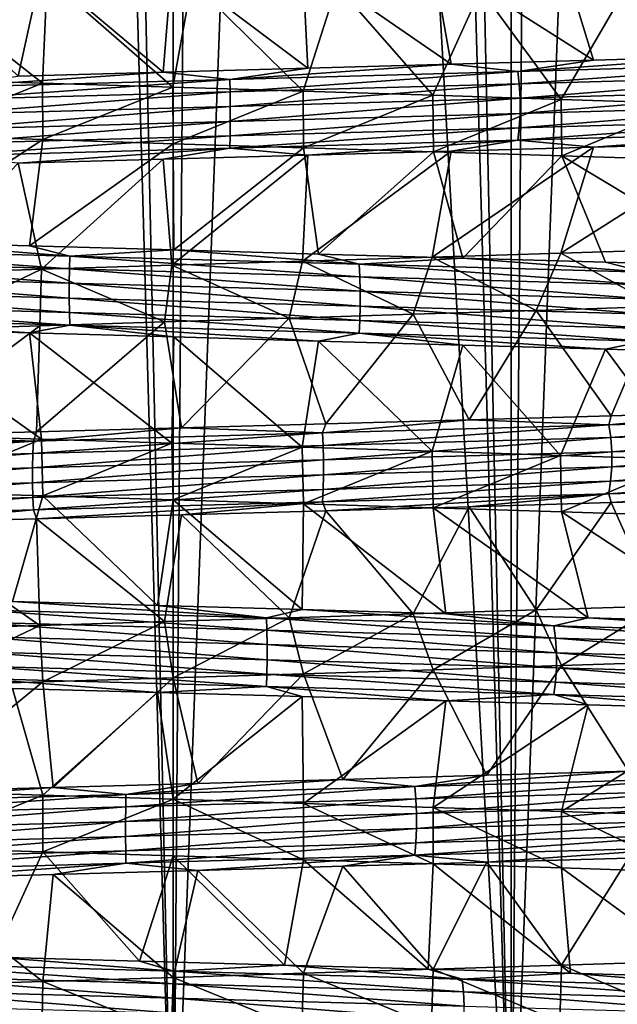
# Model space of a CAD drawing. Header units: metres. Extents: x -206 to 75, y -104 to 104.
# Tile 528 of 656: x -0.78 to 2.26, y -95.65 to -90.64. Entities that reach past the tile are written whole.
import ezdxf

# ---------------------------------------------------------------- set-up
doc = ezdxf.new("R2010")
doc.units = ezdxf.units.M
doc.layers.add('solid_01_1-CONSUMER_THERM_B_125288', color=7, linetype='CONTINUOUS')

msp = doc.modelspace()

# ---------------------------------------------------------------- linework, layer by layer
at = {"layer": 'solid_01_1-CONSUMER_THERM_B_125288'}
for points in [[(0.863529, -66.518829, 37.671722), (0.00008, -66.537857, 37.700001), (1.72316, -97, 37.587044)], [(1.723712, -66.499924, 37.586971), (0.863529, -66.518829, 37.671722), (1.72316, -97, 37.587044)], [(1.723712, -66.499924, 37.586971), (1.72316, -97, 37.587044), (3.416506, -97, 37.250195)], [(2.575814, -66.481163, 37.446243), (1.723712, -66.499924, 37.586971), (3.416506, -97, 37.250195)], [(-0.863454, -66.556847, 37.67173), (-1.723034, -97, 37.587063), (0.000094, -97, 37.700001)], [(0.00008, -66.537857, 37.700001), (-0.863454, -66.556847, 37.67173), (0.000094, -97, 37.700001)], [(0.00008, -66.537857, 37.700001), (0.000094, -97, 37.700001), (1.72316, -97, 37.587044)], [(-1.513317, -67.411797, 11.387034), (-0.643103, -67.431007, 11.315676), (-1.72316, -97, 11.412954)], [(-0.643103, -67.431007, 11.315676), (-0.000094, -97, 11.3), (-1.72316, -97, 11.412954)], [(-0.643103, -67.431007, 11.315676), (0.22988, -67.450081, 11.302002), (-0.000094, -97, 11.3)], [(0.22988, -67.450081, 11.302002), (1.101931, -67.469055, 11.346075), (-0.000094, -97, 11.3)], [(1.101931, -67.469055, 11.346075), (1.723034, -97, 11.412938), (-0.000094, -97, 11.3)], [(1.101931, -67.469055, 11.346075), (1.968711, -67.488083, 11.447637), (1.723034, -97, 11.412938)], [(1.968711, -67.488083, 11.447637), (2.826872, -67.507278, 11.60625), (1.723034, -97, 11.412938)], [(2.826872, -67.507278, 11.60625), (3.416415, -97, 11.74978), (1.723034, -97, 11.412938)], [(1.320445, -90.320511, 33.705784), (1.974672, -90.300026, 33.58794), (2.141622, -90.843147, 34.616142)], [(1.974672, -90.300026, 33.58794), (2.619061, -90.279503, 33.423592), (2.858139, -90.822578, 34.437325)], [(1.974672, -90.300026, 33.58794), (2.858139, -90.822578, 34.437325), (2.141622, -90.843147, 34.616142)], [(-0.005678, -90.362022, 33.799999), (0.658859, -90.341202, 33.77663), (0.685988, -90.884178, 34.817726)], [(0.658859, -90.341202, 33.77663), (1.320445, -90.320511, 33.705784), (1.416684, -90.86364, 34.743053)], [(0.658859, -90.341202, 33.77663), (1.416684, -90.86364, 34.743053), (0.685988, -90.884178, 34.817726)], [(1.320445, -90.320511, 33.705784), (2.141622, -90.843147, 34.616142), (1.416684, -90.86364, 34.743053)], [(-1.372937, -90.401085, 14.250976), (-1.32579, -90.939911, 15.294986), (-0.665036, -90.960495, 15.223808)], [(-0.641499, -90.421577, 14.179455), (-1.372937, -90.401085, 14.250976), (-0.665036, -90.960495, 15.223808)], [(-1.331706, -90.403381, 33.704159), (-0.670188, -90.382767, 33.775822), (-0.788584, -90.925499, 34.810051)], [(-0.670188, -90.382767, 33.775822), (-0.050467, -90.904823, 34.840164), (-0.788584, -90.925499, 34.810051)], [(-0.670188, -90.382767, 33.775822), (-0.005678, -90.362022, 33.799999), (-0.050467, -90.904823, 34.840164)], [(-0.005678, -90.362022, 33.799999), (0.685988, -90.884178, 34.817726), (-0.050467, -90.904823, 34.840164)], [(-0.641499, -90.421577, 14.179455), (-0.665036, -90.960495, 15.223808), (-0.000883, -90.980972, 15.2)], [(0.095614, -90.442101, 14.160192), (-0.641499, -90.421577, 14.179455), (-0.000883, -90.980972, 15.2)], [(0.095614, -90.442101, 14.160192), (-0.000883, -90.980972, 15.2), (0.663273, -91.001526, 15.223682)], [(0.833722, -90.462708, 14.193501), (0.095614, -90.442101, 14.160192), (0.663273, -91.001526, 15.223682)], [(0.833722, -90.462708, 14.193501), (0.663273, -91.001526, 15.223682), (1.324085, -91.022232, 15.294741)], [(1.567462, -90.483376, 14.279211), (0.833722, -90.462708, 14.193501), (1.324085, -91.022232, 15.294741)], [(1.567462, -90.483376, 14.279211), (1.324085, -91.022232, 15.294741), (1.977867, -91.04303, 15.412754)], [(2.291617, -90.504036, 14.416623), (1.567462, -90.483376, 14.279211), (1.977867, -91.04303, 15.412754)], [(2.291617, -90.504036, 14.416623), (1.977867, -91.04303, 15.412754), (2.622413, -91.063766, 15.577391)], [(1.755911, -90.90094, 34.753017), (1.416684, -90.86364, 34.743053), (2.141622, -90.843147, 34.616142)], [(1.755911, -90.90094, 34.753017), (2.141622, -90.843147, 34.616142), (2.858139, -90.822578, 34.437325)], [(1.755911, -90.90094, 34.753017), (2.858139, -90.822578, 34.437325), (3.186882, -90.860008, 34.40155)], [(0.289762, -90.941879, 34.898106), (-0.050467, -90.904823, 34.840164), (0.685988, -90.884178, 34.817726)], [(0.289762, -90.941879, 34.898106), (0.685988, -90.884178, 34.817726), (1.416684, -90.86364, 34.743053)], [(0.289762, -90.941879, 34.898106), (1.416684, -90.86364, 34.743053), (1.755911, -90.90094, 34.753017)], [(0.289762, -90.941879, 34.898106), (1.755911, -90.90094, 34.753017), (0.291017, -91.005287, 34.943127)], [(1.755911, -90.90094, 34.753017), (1.763513, -90.964348, 34.797409), (0.291017, -91.005287, 34.943127)], [(1.755911, -90.90094, 34.753017), (3.186882, -90.860008, 34.40155), (1.763513, -90.964348, 34.797409)], [(3.186882, -90.860008, 34.40155), (3.20068, -90.923416, 34.44442), (1.763513, -90.964348, 34.797409)], [(-1.325167, -91.227524, 15.294896), (-0.665036, -90.960495, 15.223808), (-1.32579, -90.939911, 15.294986)], [(-1.1824, -90.982811, 34.834381), (0.289762, -90.941879, 34.898106), (-1.187519, -91.046219, 34.879128)], [(0.289762, -90.941879, 34.898106), (0.291017, -91.005287, 34.943127), (-1.187519, -91.046219, 34.879128)], [(-1.1824, -90.982811, 34.834381), (-0.788584, -90.925499, 34.810051), (-0.050467, -90.904823, 34.840164)], [(-1.1824, -90.982811, 34.834381), (-0.050467, -90.904823, 34.840164), (0.289762, -90.941879, 34.898106)], [(1.763513, -90.964348, 34.797409), (3.20068, -90.923416, 34.44442), (1.767617, -91.037811, 34.821373)], [(3.20068, -90.923416, 34.44442), (3.208129, -90.996872, 34.467564), (1.767617, -91.037811, 34.821373)], [(-0.663925, -91.248169, 15.223729), (-0.665036, -90.960495, 15.223808), (-1.325167, -91.227524, 15.294896)], [(-0.663925, -91.248169, 15.223729), (-0.000883, -90.980972, 15.2), (-0.665036, -90.960495, 15.223808)], [(0.000436, -91.268974, 15.2), (-0.000883, -90.980972, 15.2), (-0.663925, -91.248169, 15.223729)], [(0.000436, -91.268974, 15.2), (0.663273, -91.001526, 15.223682), (-0.000883, -90.980972, 15.2)], [(0.664734, -91.289734, 15.223787), (0.663273, -91.001526, 15.223682), (0.000436, -91.268974, 15.2)], [(0.291017, -91.005287, 34.943127), (1.763513, -90.964348, 34.797409), (0.291693, -91.078751, 34.967434)], [(1.763513, -90.964348, 34.797409), (1.767617, -91.037811, 34.821373), (0.291693, -91.078751, 34.967434)], [(0.664734, -91.289734, 15.223787), (1.324085, -91.022232, 15.294741), (0.663273, -91.001526, 15.223682)], [(3.208129, -90.996872, 34.467564), (3.208107, -91.073677, 34.467506), (1.767604, -91.114616, 34.821312)], [(1.767617, -91.037811, 34.821373), (3.208129, -90.996872, 34.467564), (1.767604, -91.114616, 34.821312)], [(-1.187519, -91.046219, 34.879128), (0.291017, -91.005287, 34.943127), (-1.190284, -91.119682, 34.903282)], [(0.291017, -91.005287, 34.943127), (0.291693, -91.078751, 34.967434), (-1.190284, -91.119682, 34.903282)], [(1.767617, -91.037811, 34.821373), (1.767604, -91.114616, 34.821312), (0.29169, -91.155548, 34.967369)], [(0.291693, -91.078751, 34.967434), (1.767617, -91.037811, 34.821373), (0.29169, -91.155548, 34.967369)], [(1.326002, -91.310364, 15.295016), (1.324085, -91.022232, 15.294741), (0.664734, -91.289734, 15.223787)], [(1.326002, -91.310364, 15.295016), (1.977867, -91.04303, 15.412754), (1.324085, -91.022232, 15.294741)], [(1.979803, -91.330841, 15.413176), (1.977867, -91.04303, 15.412754), (1.326002, -91.310364, 15.295016)], [(1.979803, -91.330841, 15.413176), (2.622413, -91.063766, 15.577391), (1.977867, -91.04303, 15.412754)], [(-1.190284, -91.119682, 34.903282), (0.291693, -91.078751, 34.967434), (-1.190278, -91.196487, 34.903221)], [(0.291693, -91.078751, 34.967434), (0.29169, -91.155548, 34.967369), (-1.190278, -91.196487, 34.903221)], [(3.208107, -91.073677, 34.467506), (3.200623, -91.14711, 34.444252), (1.76348, -91.188042, 34.797234)], [(1.767604, -91.114616, 34.821312), (3.208107, -91.073677, 34.467506), (1.76348, -91.188042, 34.797234)], [(2.624129, -91.351379, 15.577896), (2.622413, -91.063766, 15.577391), (1.979803, -91.330841, 15.413176)], [(1.767604, -91.114616, 34.821312), (1.76348, -91.188042, 34.797234), (0.291008, -91.228981, 34.942951)], [(0.29169, -91.155548, 34.967369), (1.767604, -91.114616, 34.821312), (0.291008, -91.228981, 34.942951)], [(3.200623, -91.14711, 34.444252), (3.186796, -91.210449, 34.401291), (1.755862, -91.251381, 34.75275)], [(1.76348, -91.188042, 34.797234), (3.200623, -91.14711, 34.444252), (1.755862, -91.251381, 34.75275)], [(-1.190278, -91.196487, 34.903221), (0.29169, -91.155548, 34.967369), (-1.187503, -91.269913, 34.878952)], [(0.29169, -91.155548, 34.967369), (0.291008, -91.228981, 34.942951), (-1.187503, -91.269913, 34.878952)], [(1.76348, -91.188042, 34.797234), (1.755862, -91.251381, 34.75275), (0.289751, -91.29232, 34.897835)], [(0.291008, -91.228981, 34.942951), (1.76348, -91.188042, 34.797234), (0.289751, -91.29232, 34.897835)], [(-0.663925, -91.248169, 15.223729), (-1.325167, -91.227524, 15.294896), (-1.461773, -91.769524, 14.263317)], [(-0.663925, -91.248169, 15.223729), (-1.461773, -91.769524, 14.263317), (-0.732083, -91.790016, 14.18541)], [(-1.187503, -91.269913, 34.878952), (0.291008, -91.228981, 34.942951), (-1.182372, -91.333252, 34.834114)], [(0.291008, -91.228981, 34.942951), (0.289751, -91.29232, 34.897835), (-1.182372, -91.333252, 34.834114)], [(0.000436, -91.268974, 15.2), (-0.663925, -91.248169, 15.223729), (-0.732083, -91.790016, 14.18541)], [(0.289751, -91.29232, 34.897835), (1.755862, -91.251381, 34.75275), (0.685985, -91.327492, 34.81773)], [(1.755862, -91.251381, 34.75275), (1.416688, -91.306984, 34.743053), (0.685985, -91.327492, 34.81773)], [(1.755862, -91.251381, 34.75275), (2.141652, -91.286362, 34.616135), (1.416688, -91.306984, 34.743053)], [(1.755862, -91.251381, 34.75275), (3.186796, -91.210449, 34.401291), (2.141652, -91.286362, 34.616135)], [(3.186796, -91.210449, 34.401291), (2.858191, -91.265678, 34.437309), (2.141652, -91.286362, 34.616135)], [(-1.182372, -91.333252, 34.834114), (0.289751, -91.29232, 34.897835), (-0.788561, -91.368584, 34.810051)], [(0.289751, -91.29232, 34.897835), (-0.050462, -91.348, 34.840164), (-0.788561, -91.368584, 34.810051)], [(0.000436, -91.268974, 15.2), (-0.732083, -91.790016, 14.18541), (0.003255, -91.810631, 14.159675)], [(0.289751, -91.29232, 34.897835), (0.685985, -91.327492, 34.81773), (-0.050462, -91.348, 34.840164)], [(0.664734, -91.289734, 15.223787), (0.000436, -91.268974, 15.2), (0.003255, -91.810631, 14.159675)], [(0.664734, -91.289734, 15.223787), (0.003255, -91.810631, 14.159675), (0.7415, -91.831322, 14.186446)], [(1.326002, -91.310364, 15.295016), (0.664734, -91.289734, 15.223787), (0.7415, -91.831322, 14.186446)], [(2.141652, -91.286362, 34.616135), (1.974763, -91.826401, 33.587921), (1.320555, -91.847206, 33.705765)], [(1.416688, -91.306984, 34.743053), (2.141652, -91.286362, 34.616135), (1.320555, -91.847206, 33.705765)], [(2.858191, -91.265678, 34.437309), (2.619143, -91.805626, 33.423569), (1.974763, -91.826401, 33.587921)], [(2.141652, -91.286362, 34.616135), (2.858191, -91.265678, 34.437309), (1.974763, -91.826401, 33.587921)], [(-0.788561, -91.368584, 34.810051), (-0.050462, -91.348, 34.840164), (-0.670081, -91.908882, 33.775829)], [(-0.050462, -91.348, 34.840164), (-0.005568, -91.888336, 33.799999), (-0.670081, -91.908882, 33.775829)], [(-0.050462, -91.348, 34.840164), (0.685985, -91.327492, 34.81773), (-0.005568, -91.888336, 33.799999)], [(0.685985, -91.327492, 34.81773), (0.658972, -91.867851, 33.776623), (-0.005568, -91.888336, 33.799999)], [(1.416688, -91.306984, 34.743053), (1.320555, -91.847206, 33.705765), (0.658972, -91.867851, 33.776623)], [(0.685985, -91.327492, 34.81773), (1.416688, -91.306984, 34.743053), (0.658972, -91.867851, 33.776623)], [(1.326002, -91.310364, 15.295016), (0.7415, -91.831322, 14.186446), (1.476209, -91.851944, 14.265704)], [(1.979803, -91.330841, 15.413176), (1.326002, -91.310364, 15.295016), (1.476209, -91.851944, 14.265704)], [(1.979803, -91.330841, 15.413176), (1.476209, -91.851944, 14.265704), (2.202183, -91.872482, 14.396805)], [(1.979803, -91.330841, 15.413176), (2.202183, -91.872482, 14.396805), (2.914521, -91.892967, 14.578649)], [(2.624129, -91.351379, 15.577896), (1.979803, -91.330841, 15.413176), (2.914521, -91.892967, 14.578649)], [(-0.788561, -91.368584, 34.810051), (-0.670081, -91.908882, 33.775829), (-1.331592, -91.929596, 33.704178)], [(-1.988281, -91.801529, 14.289673), (-1.99689, -91.864937, 14.245464), (-0.52812, -91.905869, 14.066009)], [(-0.525843, -91.842461, 14.11099), (-1.461773, -91.769524, 14.263317), (-1.988281, -91.801529, 14.289673)], [(-0.525843, -91.842461, 14.11099), (-1.988281, -91.801529, 14.289673), (-0.52812, -91.905869, 14.066009)], [(-0.525843, -91.842461, 14.11099), (-0.732083, -91.790016, 14.18541), (-1.461773, -91.769524, 14.263317)], [(-0.525843, -91.842461, 14.11099), (0.003255, -91.810631, 14.159675), (-0.732083, -91.790016, 14.18541)], [(2.467815, -92.098671, 33.466599), (1.974763, -91.826401, 33.587921), (2.619143, -91.805626, 33.423569)], [(-0.525843, -91.842461, 14.11099), (-0.52812, -91.905869, 14.066009), (0.951437, -91.946808, 14.096605)], [(0.947335, -91.8834, 14.141455), (0.003255, -91.810631, 14.159675), (-0.525843, -91.842461, 14.11099)], [(0.947335, -91.8834, 14.141455), (-0.525843, -91.842461, 14.11099), (0.951437, -91.946808, 14.096605)], [(0.947335, -91.8834, 14.141455), (0.7415, -91.831322, 14.186446), (0.003255, -91.810631, 14.159675)], [(1.223478, -92.137856, 33.71917), (0.658972, -91.867851, 33.776623), (1.320555, -91.847206, 33.705765)], [(0.947335, -91.8834, 14.141455), (1.476209, -91.851944, 14.265704), (0.7415, -91.831322, 14.186446)], [(2.401607, -91.924332, 14.378749), (1.476209, -91.851944, 14.265704), (0.947335, -91.8834, 14.141455)], [(1.223478, -92.137856, 33.71917), (1.320555, -91.847206, 33.705765), (1.849553, -92.118301, 33.614227)], [(1.849553, -92.118301, 33.614227), (1.320555, -91.847206, 33.705765), (1.974763, -91.826401, 33.587921)], [(2.401607, -91.924332, 14.378749), (2.202183, -91.872482, 14.396805), (1.476209, -91.851944, 14.265704)], [(1.849553, -92.118301, 33.614227), (1.974763, -91.826401, 33.587921), (2.467815, -92.098671, 33.466599)], [(-1.99689, -91.864937, 14.245464), (-2.001536, -91.938393, 14.221599), (-0.529348, -91.979332, 14.041724)], [(-0.52812, -91.905869, 14.066009), (-1.99689, -91.864937, 14.245464), (-0.529348, -91.979332, 14.041724)], [(-0.043118, -92.177437, 33.7999), (-0.670081, -91.908882, 33.775829), (-0.005568, -91.888336, 33.799999)], [(-0.52812, -91.905869, 14.066009), (-0.529348, -91.979332, 14.041724), (0.953652, -92.020264, 14.072392)], [(0.951437, -91.946808, 14.096605), (-0.52812, -91.905869, 14.066009), (0.953652, -92.020264, 14.072392)], [(-0.043118, -92.177437, 33.7999), (-0.005568, -91.888336, 33.799999), (0.591787, -92.157555, 33.781151)], [(0.591787, -92.157555, 33.781151), (-0.005568, -91.888336, 33.799999), (0.658972, -91.867851, 33.776623)], [(0.591787, -92.157555, 33.781151), (0.658972, -91.867851, 33.776623), (1.223478, -92.137856, 33.71917)], [(2.401607, -91.924332, 14.378749), (0.947335, -91.8834, 14.141455), (2.412005, -91.98774, 14.334927)], [(0.947335, -91.8834, 14.141455), (0.951437, -91.946808, 14.096605), (2.412005, -91.98774, 14.334927)], [(2.401607, -91.924332, 14.378749), (2.914521, -91.892967, 14.578649), (2.202183, -91.872482, 14.396805)], [(-2.001536, -91.938393, 14.221599), (-2.001522, -92.015198, 14.221661), (-0.529343, -92.056129, 14.041788)], [(-0.529348, -91.979332, 14.041724), (-2.001536, -91.938393, 14.221599), (-0.529343, -92.056129, 14.041788)], [(-1.312406, -92.217094, 33.706932), (-1.331592, -91.929596, 33.704178), (-0.670081, -91.908882, 33.775829)], [(-1.312406, -92.217094, 33.706932), (-0.670081, -91.908882, 33.775829), (-0.678691, -92.197311, 33.775204)], [(-0.678691, -92.197311, 33.775204), (-0.670081, -91.908882, 33.775829), (-0.043118, -92.177437, 33.7999)], [(2.412005, -91.98774, 14.334927), (0.951437, -91.946808, 14.096605), (2.417619, -92.061203, 14.31127)], [(0.951437, -91.946808, 14.096605), (0.953652, -92.020264, 14.072392), (2.417619, -92.061203, 14.31127)], [(-0.529348, -91.979332, 14.041724), (-0.529343, -92.056129, 14.041788), (0.953649, -92.097069, 14.072456)], [(0.953652, -92.020264, 14.072392), (-0.529348, -91.979332, 14.041724), (0.953649, -92.097069, 14.072456)], [(-2.001522, -92.015198, 14.221661), (-1.996852, -92.088623, 14.245637), (-0.528107, -92.129562, 14.066184)], [(-0.529343, -92.056129, 14.041788), (-2.001522, -92.015198, 14.221661), (-0.528107, -92.129562, 14.066184)], [(-0.529343, -92.056129, 14.041788), (-0.528107, -92.129562, 14.066184), (0.951425, -92.170494, 14.096782)], [(0.953649, -92.097069, 14.072456), (-0.529343, -92.056129, 14.041788), (0.951425, -92.170494, 14.096782)], [(0.953652, -92.020264, 14.072392), (0.953649, -92.097069, 14.072456), (2.417607, -92.138008, 14.311332)], [(2.417619, -92.061203, 14.31127), (0.953652, -92.020264, 14.072392), (2.417607, -92.138008, 14.311332)], [(-1.996852, -92.088623, 14.245637), (-1.988225, -92.15197, 14.289938), (-0.525825, -92.192902, 14.111259)], [(-0.528107, -92.129562, 14.066184), (-1.996852, -92.088623, 14.245637), (-0.525825, -92.192902, 14.111259)], [(0.953649, -92.097069, 14.072456), (0.951425, -92.170494, 14.096782), (2.411968, -92.211433, 14.3351)], [(2.417607, -92.138008, 14.311332), (0.953649, -92.097069, 14.072456), (2.411968, -92.211433, 14.3351)], [(2.232289, -92.654869, 34.596436), (1.849553, -92.118301, 33.614227), (2.467815, -92.098671, 33.466599)], [(2.947492, -92.63427, 34.411171), (2.232289, -92.654869, 34.596436), (2.467815, -92.098671, 33.466599)], [(-1.988225, -92.15197, 14.289938), (-1.461741, -92.212852, 14.263313), (-0.73205, -92.233353, 14.185408)], [(-0.525825, -92.192902, 14.111259), (-1.988225, -92.15197, 14.289938), (-0.73205, -92.233353, 14.185408)], [(-0.528107, -92.129562, 14.066184), (-0.525825, -92.192902, 14.111259), (0.947315, -92.233841, 14.141725)], [(0.951425, -92.170494, 14.096782), (-0.528107, -92.129562, 14.066184), (0.947315, -92.233841, 14.141725)], [(0.777495, -92.695877, 34.811298), (0.591787, -92.157555, 33.781151), (1.223478, -92.137856, 33.71917)], [(1.507596, -92.675385, 34.729996), (0.777495, -92.695877, 34.811298), (1.223478, -92.137856, 33.71917)], [(1.507596, -92.675385, 34.729996), (1.223478, -92.137856, 33.71917), (1.849553, -92.118301, 33.614227)], [(2.232289, -92.654869, 34.596436), (1.507596, -92.675385, 34.729996), (1.849553, -92.118301, 33.614227)], [(-1.430861, -92.75782, 34.7407), (-1.312406, -92.217094, 33.706932), (-0.678691, -92.197311, 33.775204)], [(-0.695845, -92.737183, 34.81675), (-1.430861, -92.75782, 34.7407), (-0.678691, -92.197311, 33.775204)], [(-0.525825, -92.192902, 14.111259), (-0.73205, -92.233353, 14.185408), (0.003289, -92.253838, 14.159674)], [(-0.695845, -92.737183, 34.81675), (-0.678691, -92.197311, 33.775204), (-0.043118, -92.177437, 33.7999)], [(0.042272, -92.716492, 34.840286), (-0.695845, -92.737183, 34.81675), (-0.043118, -92.177437, 33.7999)], [(-0.525825, -92.192902, 14.111259), (0.003289, -92.253838, 14.159674), (0.74152, -92.274414, 14.186447)], [(0.947315, -92.233841, 14.141725), (-0.525825, -92.192902, 14.111259), (0.74152, -92.274414, 14.186447)], [(0.042272, -92.716492, 34.840286), (-0.043118, -92.177437, 33.7999), (0.591787, -92.157555, 33.781151)], [(0.777495, -92.695877, 34.811298), (0.042272, -92.716492, 34.840286), (0.591787, -92.157555, 33.781151)], [(0.951425, -92.170494, 14.096782), (0.947315, -92.233841, 14.141725), (2.401548, -92.274773, 14.379013)], [(2.411968, -92.211433, 14.3351), (0.951425, -92.170494, 14.096782), (2.401548, -92.274773, 14.379013)], [(-0.670678, -92.774643, 15.224215), (-0.73205, -92.233353, 14.185408), (-1.461741, -92.212852, 14.263313)], [(-1.332149, -92.753967, 15.295904), (-0.670678, -92.774643, 15.224215), (-1.461741, -92.212852, 14.263313)], [(-0.006075, -92.795143, 15.200002), (0.003289, -92.253838, 14.159674), (-0.73205, -92.233353, 14.185408)], [(-0.670678, -92.774643, 15.224215), (-0.006075, -92.795143, 15.200002), (-0.73205, -92.233353, 14.185408)], [(-0.006075, -92.795143, 15.200002), (0.658434, -92.815666, 15.223337), (0.003289, -92.253838, 14.159674)], [(0.658434, -92.815666, 15.223337), (0.74152, -92.274414, 14.186447), (0.003289, -92.253838, 14.159674)], [(0.947315, -92.233841, 14.141725), (0.74152, -92.274414, 14.186447), (1.476226, -92.295067, 14.265707)], [(0.947315, -92.233841, 14.141725), (1.476226, -92.295067, 14.265707), (2.202224, -92.315742, 14.396814)], [(2.401548, -92.274773, 14.379013), (0.947315, -92.233841, 14.141725), (2.202224, -92.315742, 14.396814)], [(0.658434, -92.815666, 15.223337), (1.320071, -92.836357, 15.294165), (0.74152, -92.274414, 14.186447)], [(1.320071, -92.836357, 15.294165), (1.476226, -92.295067, 14.265707), (0.74152, -92.274414, 14.186447)], [(1.320071, -92.836357, 15.294165), (1.974248, -92.857147, 15.411967), (1.476226, -92.295067, 14.265707)], [(1.974248, -92.857147, 15.411967), (2.202224, -92.315742, 14.396814), (1.476226, -92.295067, 14.265707)], [(2.401548, -92.274773, 14.379013), (2.202224, -92.315742, 14.396814), (2.914574, -92.336327, 14.578664)], [(1.974248, -92.857147, 15.411967), (2.618911, -92.877937, 15.576363), (2.202224, -92.315742, 14.396814)], [(2.618911, -92.877937, 15.576363), (2.914574, -92.336327, 14.578664), (2.202224, -92.315742, 14.396814)], [(2.219645, -92.70211, 34.66238), (1.507596, -92.675385, 34.729996), (2.232289, -92.654869, 34.596436)], [(2.219645, -92.70211, 34.66238), (2.232289, -92.654869, 34.596436), (2.947492, -92.63427, 34.411171)], [(2.219645, -92.70211, 34.66238), (2.947492, -92.63427, 34.411171), (3.63337, -92.661171, 34.246727)], [(0.761636, -92.74305, 34.874508), (0.042272, -92.716492, 34.840286), (0.777495, -92.695877, 34.811298)], [(0.761636, -92.74305, 34.874508), (0.777495, -92.695877, 34.811298), (1.507596, -92.675385, 34.729996)], [(0.761636, -92.74305, 34.874508), (1.507596, -92.675385, 34.729996), (2.219645, -92.70211, 34.66238)], [(0.761636, -92.74305, 34.874508), (2.219645, -92.70211, 34.66238), (0.764934, -92.80645, 34.919426)], [(2.219645, -92.70211, 34.66238), (2.229256, -92.765518, 34.706379), (0.764934, -92.80645, 34.919426)], [(2.219645, -92.70211, 34.66238), (3.63337, -92.661171, 34.246727), (2.229256, -92.765518, 34.706379)], [(3.63337, -92.661171, 34.246727), (3.649102, -92.724579, 34.288929), (2.229256, -92.765518, 34.706379)], [(-0.711805, -92.783981, 34.877422), (-2.1711, -92.824898, 34.672981), (-1.430861, -92.75782, 34.7407)], [(-0.711805, -92.783981, 34.877422), (-1.430861, -92.75782, 34.7407), (-0.695845, -92.737183, 34.81675)], [(-1.324594, -93.042023, 15.294814), (-0.670678, -92.774643, 15.224215), (-1.332149, -92.753967, 15.295904)], [(0.761636, -92.74305, 34.874508), (0.764934, -92.80645, 34.919426), (-0.714887, -92.847389, 34.922352)], [(-0.711805, -92.783981, 34.877422), (0.761636, -92.74305, 34.874508), (-0.714887, -92.847389, 34.922352)], [(-0.711805, -92.783981, 34.877422), (-0.695845, -92.737183, 34.81675), (0.042272, -92.716492, 34.840286)], [(-0.711805, -92.783981, 34.877422), (0.042272, -92.716492, 34.840286), (0.761636, -92.74305, 34.874508)], [(2.229256, -92.765518, 34.706379), (3.649102, -92.724579, 34.288929), (2.234443, -92.838982, 34.730133)], [(3.649102, -92.724579, 34.288929), (3.657594, -92.798042, 34.31171), (2.234443, -92.838982, 34.730133)], [(-0.711805, -92.783981, 34.877422), (-2.180505, -92.888329, 34.717049), (-2.1711, -92.824898, 34.672981)], [(-0.711805, -92.783981, 34.877422), (-0.714887, -92.847389, 34.922352), (-2.180505, -92.888329, 34.717049)], [(-0.66376, -93.062744, 15.223717), (-0.670678, -92.774643, 15.224215), (-1.324594, -93.042023, 15.294814)], [(-0.714887, -92.847389, 34.922352), (0.764934, -92.80645, 34.919426), (-0.716552, -92.920853, 34.946609)], [(0.764934, -92.80645, 34.919426), (0.766713, -92.879913, 34.943676), (-0.716552, -92.920853, 34.946609)], [(-0.66376, -93.062744, 15.223717), (-0.006075, -92.795143, 15.200002), (-0.670678, -92.774643, 15.224215)], [(0.000461, -93.083313, 15.2), (-0.006075, -92.795143, 15.200002), (-0.66376, -93.062744, 15.223717)], [(0.000461, -93.083313, 15.2), (0.658434, -92.815666, 15.223337), (-0.006075, -92.795143, 15.200002)], [(0.764934, -92.80645, 34.919426), (2.229256, -92.765518, 34.706379), (0.766713, -92.879913, 34.943676)], [(2.229256, -92.765518, 34.706379), (2.234443, -92.838982, 34.730133), (0.766713, -92.879913, 34.943676)], [(2.234443, -92.838982, 34.730133), (3.657594, -92.798042, 34.31171), (2.234427, -92.915779, 34.730072)], [(3.657594, -92.798042, 34.31171), (3.657569, -92.874847, 34.311653), (2.234427, -92.915779, 34.730072)], [(-0.714887, -92.847389, 34.922352), (-2.185607, -92.962532, 34.740948), (-2.180505, -92.888329, 34.717049)], [(-0.714887, -92.847389, 34.922352), (-0.716552, -92.920853, 34.946609), (-2.185607, -92.962532, 34.740948)], [(0.664646, -93.10379, 15.223781), (0.658434, -92.815666, 15.223337), (0.000461, -93.083313, 15.2)], [(0.664646, -93.10379, 15.223781), (1.320071, -92.836357, 15.294165), (0.658434, -92.815666, 15.223337)], [(1.325481, -93.124359, 15.294942), (1.320071, -92.836357, 15.294165), (0.664646, -93.10379, 15.223781)], [(2.234443, -92.838982, 34.730133), (2.234427, -92.915779, 34.730072), (0.766706, -92.956718, 34.943611)], [(0.766713, -92.879913, 34.943676), (2.234443, -92.838982, 34.730133), (0.766706, -92.956718, 34.943611)], [(1.325481, -93.124359, 15.294942), (1.974248, -92.857147, 15.411967), (1.320071, -92.836357, 15.294165)], [(1.979379, -93.145134, 15.413083), (1.974248, -92.857147, 15.411967), (1.325481, -93.124359, 15.294942)], [(1.979379, -93.145134, 15.413083), (2.618911, -92.877937, 15.576363), (1.974248, -92.857147, 15.411967)], [(-0.716552, -92.920853, 34.946609), (0.766713, -92.879913, 34.943676), (-0.71655, -92.99765, 34.946545)], [(0.766713, -92.879913, 34.943676), (0.766706, -92.956718, 34.943611), (-0.71655, -92.99765, 34.946545)], [(2.623686, -93.165932, 15.577765), (2.618911, -92.877937, 15.576363), (1.979379, -93.145134, 15.413083)], [(3.657569, -92.874847, 34.311653), (3.649036, -92.948273, 34.288765), (2.229213, -92.989212, 34.706207)], [(2.234427, -92.915779, 34.730072), (3.657569, -92.874847, 34.311653), (2.229213, -92.989212, 34.706207)], [(-0.716552, -92.920853, 34.946609), (-2.185572, -93.038559, 34.740772), (-2.185607, -92.962532, 34.740948)], [(-0.716552, -92.920853, 34.946609), (-0.71655, -92.99765, 34.946545), (-2.185572, -93.038559, 34.740772)], [(-0.71655, -92.99765, 34.946545), (0.766706, -92.956718, 34.943611), (-0.71488, -93.071083, 34.922176)], [(0.766706, -92.956718, 34.943611), (0.764916, -93.030144, 34.91925), (-0.71488, -93.071083, 34.922176)], [(2.234427, -92.915779, 34.730072), (2.229213, -92.989212, 34.706207), (0.764916, -93.030144, 34.91925)], [(0.766706, -92.956718, 34.943611), (2.234427, -92.915779, 34.730072), (0.764916, -93.030144, 34.91925)], [(3.649036, -92.948273, 34.288765), (3.633272, -93.011612, 34.246475), (2.219583, -93.052551, 34.662117)], [(2.229213, -92.989212, 34.706207), (3.649036, -92.948273, 34.288765), (2.219583, -93.052551, 34.662117)], [(-0.71655, -92.99765, 34.946545), (-2.180474, -93.112015, 34.716877), (-2.185572, -93.038559, 34.740772)], [(-0.71655, -92.99765, 34.946545), (-0.71488, -93.071083, 34.922176), (-2.180474, -93.112015, 34.716877)], [(2.229213, -92.989212, 34.706207), (2.219583, -93.052551, 34.662117), (0.761612, -93.093483, 34.874237)], [(0.764916, -93.030144, 34.91925), (2.229213, -92.989212, 34.706207), (0.761612, -93.093483, 34.874237)], [(-0.66376, -93.062744, 15.223717), (-1.324594, -93.042023, 15.294814), (-0.817513, -93.602028, 14.192203)], [(-0.71488, -93.071083, 34.922176), (0.764916, -93.030144, 34.91925), (-0.711791, -93.134422, 34.877151)], [(0.764916, -93.030144, 34.91925), (0.761612, -93.093483, 34.874237), (-0.711791, -93.134422, 34.877151)], [(0.761612, -93.093483, 34.874237), (2.219583, -93.052551, 34.662117), (0.777471, -93.139229, 34.811298)], [(2.219583, -93.052551, 34.662117), (1.507573, -93.11869, 34.729996), (0.777471, -93.139229, 34.811298)], [(2.219583, -93.052551, 34.662117), (2.232279, -93.09803, 34.596439), (1.507573, -93.11869, 34.729996)], [(2.219583, -93.052551, 34.662117), (3.633272, -93.011612, 34.246475), (2.232279, -93.09803, 34.596439)], [(3.633272, -93.011612, 34.246475), (2.947488, -93.077362, 34.411175), (2.232279, -93.09803, 34.596439)], [(-0.71488, -93.071083, 34.922176), (-2.170814, -93.176537, 34.671619), (-2.180474, -93.112015, 34.716877)], [(-0.71488, -93.071083, 34.922176), (-0.711791, -93.134422, 34.877151), (-2.170814, -93.176537, 34.671619)], [(-0.66376, -93.062744, 15.223717), (-0.817513, -93.602028, 14.192203), (-0.079401, -93.622643, 14.160069)], [(-0.711791, -93.134422, 34.877151), (0.761612, -93.093483, 34.874237), (-0.695831, -93.180283, 34.81675)], [(0.761612, -93.093483, 34.874237), (0.042261, -93.159721, 34.840286), (-0.695831, -93.180283, 34.81675)], [(0.000461, -93.083313, 15.2), (-0.66376, -93.062744, 15.223717), (-0.079401, -93.622643, 14.160069)], [(0.000461, -93.083313, 15.2), (-0.079401, -93.622643, 14.160069), (0.657969, -93.643173, 14.180506)], [(0.664646, -93.10379, 15.223781), (0.000461, -93.083313, 15.2), (0.657969, -93.643173, 14.180506)], [(0.761612, -93.093483, 34.874237), (0.777471, -93.139229, 34.811298), (0.042261, -93.159721, 34.840286)], [(0.664646, -93.10379, 15.223781), (0.657969, -93.643173, 14.180506), (1.389677, -93.663673, 14.253222)], [(1.325481, -93.124359, 15.294942), (0.664646, -93.10379, 15.223781), (1.389677, -93.663673, 14.253222)], [(1.849587, -93.644646, 33.61422), (1.507573, -93.11869, 34.729996), (2.232279, -93.09803, 34.596439)], [(2.467842, -93.624794, 33.466591), (1.849587, -93.644646, 33.61422), (2.232279, -93.09803, 34.596439)], [(2.467842, -93.624794, 33.466591), (2.232279, -93.09803, 34.596439), (2.947488, -93.077362, 34.411175)], [(-0.711791, -93.134422, 34.877151), (-2.158226, -93.221611, 34.612625), (-2.170814, -93.176537, 34.671619)], [(-0.711791, -93.134422, 34.877151), (-1.43084, -93.20092, 34.740704), (-2.158226, -93.221611, 34.612625)], [(-0.711791, -93.134422, 34.877151), (-0.695831, -93.180283, 34.81675), (-1.43084, -93.20092, 34.740704)], [(-0.043109, -93.703819, 33.7999), (-0.695831, -93.180283, 34.81675), (0.042261, -93.159721, 34.840286)], [(0.591814, -93.684242, 33.781151), (-0.043109, -93.703819, 33.7999), (0.042261, -93.159721, 34.840286)], [(0.591814, -93.684242, 33.781151), (0.042261, -93.159721, 34.840286), (0.777471, -93.139229, 34.811298)], [(1.223514, -93.664513, 33.719166), (0.591814, -93.684242, 33.781151), (0.777471, -93.139229, 34.811298)], [(1.223514, -93.664513, 33.719166), (0.777471, -93.139229, 34.811298), (1.507573, -93.11869, 34.729996)], [(1.849587, -93.644646, 33.61422), (1.223514, -93.664513, 33.719166), (1.507573, -93.11869, 34.729996)], [(1.325481, -93.124359, 15.294942), (1.389677, -93.663673, 14.253222), (2.114198, -93.684258, 14.378028)], [(1.979379, -93.145134, 15.413083), (1.325481, -93.124359, 15.294942), (2.114198, -93.684258, 14.378028)], [(1.979379, -93.145134, 15.413083), (2.114198, -93.684258, 14.378028), (2.830465, -93.704933, 14.554727)], [(2.623686, -93.165932, 15.577765), (1.979379, -93.145134, 15.413083), (2.830465, -93.704933, 14.554727)], [(-0.678698, -93.723442, 33.775204), (-1.43084, -93.20092, 34.740704), (-0.695831, -93.180283, 34.81675)], [(-0.678698, -93.723442, 33.775204), (-1.312421, -93.74324, 33.706928), (-1.43084, -93.20092, 34.740704)], [(-0.043109, -93.703819, 33.7999), (-0.678698, -93.723442, 33.775204), (-0.695831, -93.180283, 34.81675)], [(0.476251, -93.684547, 14.108777), (-0.817513, -93.602028, 14.192203), (-0.996813, -93.643616, 14.146091)], [(0.476251, -93.684547, 14.108777), (-0.079401, -93.622643, 14.160069), (-0.817513, -93.602028, 14.192203)], [(-0.996813, -93.643616, 14.146091), (-1.001129, -93.707001, 14.101261), (0.478312, -93.74794, 14.063787)], [(0.476251, -93.684547, 14.108777), (-0.996813, -93.643616, 14.146091), (0.478312, -93.74794, 14.063787)], [(0.476251, -93.684547, 14.108777), (0.657969, -93.643173, 14.180506), (-0.079401, -93.622643, 14.160069)], [(1.939556, -93.725487, 14.280159), (0.657969, -93.643173, 14.180506), (0.476251, -93.684547, 14.108777)], [(1.939556, -93.725487, 14.280159), (1.389677, -93.663673, 14.253222), (0.657969, -93.643173, 14.180506)], [(1.32541, -93.94912, 33.705067), (1.223514, -93.664513, 33.719166), (1.849587, -93.644646, 33.61422)], [(1.32541, -93.94912, 33.705067), (1.849587, -93.644646, 33.61422), (1.979016, -93.928329, 33.586994)], [(1.979016, -93.928329, 33.586994), (1.849587, -93.644646, 33.61422), (2.467842, -93.624794, 33.466591)], [(1.979016, -93.928329, 33.586994), (2.467842, -93.624794, 33.466591), (2.623382, -93.907654, 33.422325)], [(-1.001129, -93.707001, 14.101261), (-1.00346, -93.780502, 14.077041), (0.479428, -93.821434, 14.039478)], [(0.478312, -93.74794, 14.063787), (-1.001129, -93.707001, 14.101261), (0.479428, -93.821434, 14.039478)], [(-0.663451, -94.010918, 33.776306), (-0.678698, -93.723442, 33.775204), (-0.043109, -93.703819, 33.7999)], [(-0.663451, -94.010918, 33.776306), (-0.043109, -93.703819, 33.7999), (0.00063, -93.99044, 33.799999)], [(0.00063, -93.99044, 33.799999), (-0.043109, -93.703819, 33.7999), (0.591814, -93.684242, 33.781151)], [(0.00063, -93.99044, 33.799999), (0.591814, -93.684242, 33.781151), (0.664706, -93.969856, 33.776215)], [(0.476251, -93.684547, 14.108777), (0.478312, -93.74794, 14.063787), (1.947953, -93.788872, 14.235911)], [(1.939556, -93.725487, 14.280159), (0.476251, -93.684547, 14.108777), (1.947953, -93.788872, 14.235911)], [(0.664706, -93.969856, 33.776215), (0.591814, -93.684242, 33.781151), (1.223514, -93.664513, 33.719166)], [(0.664706, -93.969856, 33.776215), (1.223514, -93.664513, 33.719166), (1.32541, -93.94912, 33.705067)], [(1.939556, -93.725487, 14.280159), (2.114198, -93.684258, 14.378028), (1.389677, -93.663673, 14.253222)], [(3.363992, -93.766426, 14.657233), (2.114198, -93.684258, 14.378028), (1.939556, -93.725487, 14.280159)], [(3.363992, -93.766426, 14.657233), (2.830465, -93.704933, 14.554727), (2.114198, -93.684258, 14.378028)], [(-1.32411, -94.031456, 33.705257), (-1.312421, -93.74324, 33.706928), (-0.678698, -93.723442, 33.775204)], [(-1.32411, -94.031456, 33.705257), (-0.678698, -93.723442, 33.775204), (-0.663451, -94.010918, 33.776306)], [(0.478312, -93.74794, 14.063787), (0.479428, -93.821434, 14.039478), (1.952491, -93.862373, 14.212003)], [(1.947953, -93.788872, 14.235911), (0.478312, -93.74794, 14.063787), (1.952491, -93.862373, 14.212003)], [(1.939556, -93.725487, 14.280159), (1.947953, -93.788872, 14.235911), (3.378556, -93.829803, 14.614619)], [(3.363992, -93.766426, 14.657233), (1.939556, -93.725487, 14.280159), (3.378556, -93.829803, 14.614619)], [(-1.00346, -93.780502, 14.077041), (-1.003451, -93.8573, 14.077103), (0.479427, -93.898239, 14.03954)], [(0.479428, -93.821434, 14.039478), (-1.00346, -93.780502, 14.077041), (0.479427, -93.898239, 14.03954)], [(1.947953, -93.788872, 14.235911), (1.952491, -93.862373, 14.212003), (3.386428, -93.903305, 14.591593)], [(3.378556, -93.829803, 14.614619), (1.947953, -93.788872, 14.235911), (3.386428, -93.903305, 14.591593)], [(-1.003451, -93.8573, 14.077103), (-1.001107, -93.930771, 14.101437), (0.478309, -93.97171, 14.063964)], [(0.479427, -93.898239, 14.03954), (-1.003451, -93.8573, 14.077103), (0.478309, -93.97171, 14.063964)], [(0.479428, -93.821434, 14.039478), (0.479427, -93.898239, 14.03954), (1.952482, -93.939171, 14.212065)], [(1.952491, -93.862373, 14.212003), (0.479428, -93.821434, 14.039478), (1.952482, -93.939171, 14.212065)], [(1.952491, -93.862373, 14.212003), (1.952482, -93.939171, 14.212065), (3.38641, -93.98011, 14.591653)], [(3.386428, -93.903305, 14.591593), (1.952491, -93.862373, 14.212003), (3.38641, -93.98011, 14.591653)], [(0.479427, -93.898239, 14.03954), (0.478309, -93.97171, 14.063964), (1.947925, -94.01265, 14.236086)], [(1.952482, -93.939171, 14.212065), (0.479427, -93.898239, 14.03954), (1.947925, -94.01265, 14.236086)], [(1.979016, -93.928329, 33.586994), (2.623382, -93.907654, 33.422325), (2.320671, -94.466545, 34.576775)], [(-1.001107, -93.930771, 14.101437), (-0.996784, -93.994087, 14.146353), (0.476243, -94.035027, 14.10904)], [(0.478309, -93.97171, 14.063964), (-1.001107, -93.930771, 14.101437), (0.476243, -94.035027, 14.10904)], [(0.664706, -93.969856, 33.776215), (1.32541, -93.94912, 33.705067), (0.864496, -94.507851, 34.803974)], [(1.32541, -93.94912, 33.705067), (1.598068, -94.487167, 34.716106), (0.864496, -94.507851, 34.803974)], [(1.32541, -93.94912, 33.705067), (1.979016, -93.928329, 33.586994), (1.598068, -94.487167, 34.716106)], [(1.979016, -93.928329, 33.586994), (2.320671, -94.466545, 34.576775), (1.598068, -94.487167, 34.716106)], [(1.952482, -93.939171, 14.212065), (1.947925, -94.01265, 14.236086), (3.378504, -94.053589, 14.614788)], [(3.38641, -93.98011, 14.591653), (1.952482, -93.939171, 14.212065), (3.378504, -94.053589, 14.614788)], [(-0.663451, -94.010918, 33.776306), (-0.611476, -94.549026, 34.822308), (-1.34373, -94.569519, 34.752899)], [(-1.32411, -94.031456, 33.705257), (-0.663451, -94.010918, 33.776306), (-1.34373, -94.569519, 34.752899)], [(-0.996784, -93.994087, 14.146353), (-0.817495, -94.04512, 14.192201), (-0.07938, -94.065781, 14.160069)], [(0.476243, -94.035027, 14.10904), (-0.996784, -93.994087, 14.146353), (-0.07938, -94.065781, 14.160069)], [(-0.663451, -94.010918, 33.776306), (0.00063, -93.99044, 33.799999), (-0.611476, -94.549026, 34.822308)], [(0.00063, -93.99044, 33.799999), (0.126413, -94.528481, 34.839436), (-0.611476, -94.549026, 34.822308)], [(0.00063, -93.99044, 33.799999), (0.664706, -93.969856, 33.776215), (0.126413, -94.528481, 34.839436)], [(0.664706, -93.969856, 33.776215), (0.864496, -94.507851, 34.803974), (0.126413, -94.528481, 34.839436)], [(0.478309, -93.97171, 14.063964), (0.476243, -94.035027, 14.10904), (1.939511, -94.075958, 14.280418)], [(1.947925, -94.01265, 14.236086), (0.478309, -93.97171, 14.063964), (1.939511, -94.075958, 14.280418)], [(1.947925, -94.01265, 14.236086), (1.939511, -94.075958, 14.280418), (3.363911, -94.116898, 14.657484)], [(3.378504, -94.053589, 14.614788), (1.947925, -94.01265, 14.236086), (3.363911, -94.116898, 14.657484)], [(-0.817495, -94.04512, 14.192201), (-1.324852, -94.568291, 15.294851), (-0.664021, -94.588852, 15.223736)], [(-0.07938, -94.065781, 14.160069), (-0.817495, -94.04512, 14.192201), (-0.664021, -94.588852, 15.223736)], [(0.476243, -94.035027, 14.10904), (-0.07938, -94.065781, 14.160069), (0.658012, -94.086456, 14.18051)], [(0.476243, -94.035027, 14.10904), (0.658012, -94.086456, 14.18051), (1.389729, -94.107033, 14.25323)], [(1.939511, -94.075958, 14.280418), (0.476243, -94.035027, 14.10904), (1.389729, -94.107033, 14.25323)], [(-0.07938, -94.065781, 14.160069), (-0.664021, -94.588852, 15.223736), (0.000195, -94.609558, 15.2)], [(0.658012, -94.086456, 14.18051), (-0.07938, -94.065781, 14.160069), (0.000195, -94.609558, 15.2)], [(0.658012, -94.086456, 14.18051), (0.000195, -94.609558, 15.2), (0.664361, -94.630363, 15.223761)], [(1.389729, -94.107033, 14.25323), (0.658012, -94.086456, 14.18051), (0.664361, -94.630363, 15.223761)], [(1.389729, -94.107033, 14.25323), (0.664361, -94.630363, 15.223761), (1.325191, -94.651077, 15.2949)], [(2.114243, -94.127518, 14.378036), (1.389729, -94.107033, 14.25323), (1.325191, -94.651077, 15.2949)], [(1.939511, -94.075958, 14.280418), (1.389729, -94.107033, 14.25323), (2.114243, -94.127518, 14.378036)], [(1.939511, -94.075958, 14.280418), (2.114243, -94.127518, 14.378036), (2.830487, -94.148056, 14.554732)], [(3.363911, -94.116898, 14.657484), (1.939511, -94.075958, 14.280418), (2.830487, -94.148056, 14.554732)], [(2.114243, -94.127518, 14.378036), (1.325191, -94.651077, 15.2949), (1.979088, -94.671577, 15.41302)], [(2.830487, -94.148056, 14.554732), (2.114243, -94.127518, 14.378036), (1.979088, -94.671577, 15.41302)], [(2.830487, -94.148056, 14.554732), (1.979088, -94.671577, 15.41302), (2.623401, -94.692085, 15.577682)], [(-0.240113, -94.585136, 34.899197), (0.126413, -94.528481, 34.839436), (0.864496, -94.507851, 34.803974)], [(-0.240113, -94.585136, 34.899197), (0.864496, -94.507851, 34.803974), (1.231759, -94.544205, 34.828693)], [(1.231759, -94.544205, 34.828693), (0.864496, -94.507851, 34.803974), (1.598068, -94.487167, 34.716106)], [(1.231759, -94.544205, 34.828693), (1.598068, -94.487167, 34.716106), (2.320671, -94.466545, 34.576775)], [(1.231759, -94.544205, 34.828693), (2.320671, -94.466545, 34.576775), (2.678843, -94.503265, 34.551586)], [(1.231759, -94.544205, 34.828693), (2.678843, -94.503265, 34.551586), (1.237091, -94.607552, 34.87339)], [(2.678843, -94.503265, 34.551586), (2.690437, -94.56662, 34.595089), (1.237091, -94.607552, 34.87339)], [(-1.706995, -94.626076, 34.761383), (-1.34373, -94.569519, 34.752899), (-0.611476, -94.549026, 34.822308)], [(-1.706995, -94.626076, 34.761383), (-0.611476, -94.549026, 34.822308), (-0.240113, -94.585136, 34.899197)], [(-0.240113, -94.585136, 34.899197), (-0.611476, -94.549026, 34.822308), (0.126413, -94.528481, 34.839436)], [(1.231759, -94.544205, 34.828693), (1.237091, -94.607552, 34.87339), (-0.241151, -94.648483, 34.944199)], [(-0.240113, -94.585136, 34.899197), (1.231759, -94.544205, 34.828693), (-0.241151, -94.648483, 34.944199)], [(-0.240113, -94.585136, 34.899197), (-0.241151, -94.648483, 34.944199), (-1.714381, -94.689423, 34.80579)], [(-1.706995, -94.626076, 34.761383), (-0.240113, -94.585136, 34.899197), (-1.714381, -94.689423, 34.80579)], [(-1.324425, -94.85627, 15.294789), (-0.664021, -94.588852, 15.223736), (-1.324852, -94.568291, 15.294851)], [(-0.663812, -94.877022, 15.223721), (-0.664021, -94.588852, 15.223736), (-1.324425, -94.85627, 15.294789)], [(-0.663812, -94.877022, 15.223721), (0.000195, -94.609558, 15.2), (-0.664021, -94.588852, 15.223736)], [(0.000225, -94.897629, 15.2), (0.000195, -94.609558, 15.2), (-0.663812, -94.877022, 15.223721)], [(1.237091, -94.607552, 34.87339), (1.239973, -94.681076, 34.897572), (-0.241715, -94.722008, 34.968544)], [(-0.241151, -94.648483, 34.944199), (1.237091, -94.607552, 34.87339), (-0.241715, -94.722008, 34.968544)], [(0.664235, -94.918114, 15.223751), (0.664361, -94.630363, 15.223761), (0.000195, -94.609558, 15.2)], [(0.664235, -94.918114, 15.223751), (0.000195, -94.609558, 15.2), (0.000225, -94.897629, 15.2)], [(1.237091, -94.607552, 34.87339), (2.690437, -94.56662, 34.595089), (1.239973, -94.681076, 34.897572)], [(2.690437, -94.56662, 34.595089), (2.696706, -94.640137, 34.618618), (1.239973, -94.681076, 34.897572)], [(-0.241151, -94.648483, 34.944199), (-0.241715, -94.722008, 34.968544), (-1.718379, -94.762947, 34.829811)], [(-1.714381, -94.689423, 34.80579), (-0.241151, -94.648483, 34.944199), (-1.718379, -94.762947, 34.829811)], [(1.324851, -94.938622, 15.294851), (0.664361, -94.630363, 15.223761), (0.664235, -94.918114, 15.223751)], [(1.324851, -94.938622, 15.294851), (1.325191, -94.651077, 15.2949), (0.664361, -94.630363, 15.223761)], [(2.696706, -94.640137, 34.618618), (2.696688, -94.716972, 34.618557), (1.239963, -94.757904, 34.897507)], [(1.239973, -94.681076, 34.897572), (2.696706, -94.640137, 34.618618), (1.239963, -94.757904, 34.897507)], [(1.978446, -94.959343, 15.41288), (1.325191, -94.651077, 15.2949), (1.324851, -94.938622, 15.294851)], [(1.978446, -94.959343, 15.41288), (1.979088, -94.671577, 15.41302), (1.325191, -94.651077, 15.2949)], [(1.239973, -94.681076, 34.897572), (1.239963, -94.757904, 34.897507), (-0.241716, -94.798843, 34.968479)], [(-0.241715, -94.722008, 34.968544), (1.239973, -94.681076, 34.897572), (-0.241716, -94.798843, 34.968479)], [(2.622476, -94.980148, 15.57741), (1.979088, -94.671577, 15.41302), (1.978446, -94.959343, 15.41288)], [(2.622476, -94.980148, 15.57741), (2.623401, -94.692085, 15.577682), (1.979088, -94.671577, 15.41302)], [(-1.718379, -94.762947, 34.829811), (-0.241715, -94.722008, 34.968544), (-1.718371, -94.839775, 34.82975)], [(-0.241715, -94.722008, 34.968544), (-0.241716, -94.798843, 34.968479), (-1.718371, -94.839775, 34.82975)], [(-0.241716, -94.798843, 34.968479), (1.239963, -94.757904, 34.897507), (-0.241152, -94.872337, 34.944019)], [(1.239963, -94.757904, 34.897507), (1.237064, -94.831398, 34.873215), (-0.241152, -94.872337, 34.944019)], [(2.696688, -94.716972, 34.618557), (2.690386, -94.790466, 34.594913), (1.237064, -94.831398, 34.873215)], [(1.239963, -94.757904, 34.897507), (2.696688, -94.716972, 34.618557), (1.237064, -94.831398, 34.873215)], [(-1.718371, -94.839775, 34.82975), (-0.241716, -94.798843, 34.968479), (-1.714357, -94.913277, 34.805611)], [(-0.241716, -94.798843, 34.968479), (-0.241152, -94.872337, 34.944019), (-1.714357, -94.913277, 34.805611)], [(2.690386, -94.790466, 34.594913), (2.678771, -94.853737, 34.551334), (1.231724, -94.894669, 34.82843)], [(1.237064, -94.831398, 34.873215), (2.690386, -94.790466, 34.594913), (1.231724, -94.894669, 34.82843)], [(-0.663812, -94.877022, 15.223721), (-1.324425, -94.85627, 15.294789), (-0.909617, -95.413727, 14.199891)], [(-0.241152, -94.872337, 34.944019), (1.237064, -94.831398, 34.873215), (-0.240111, -94.935608, 34.898933)], [(1.237064, -94.831398, 34.873215), (1.231724, -94.894669, 34.82843), (-0.240111, -94.935608, 34.898933)], [(1.231724, -94.894669, 34.82843), (2.678771, -94.853737, 34.551334), (1.598091, -94.930367, 34.716106)], [(2.678771, -94.853737, 34.551334), (2.320677, -94.909882, 34.576775), (1.598091, -94.930367, 34.716106)], [(-1.714357, -94.913277, 34.805611), (-0.241152, -94.872337, 34.944019), (-1.706956, -94.97654, 34.761124)], [(-0.241152, -94.872337, 34.944019), (-0.240111, -94.935608, 34.898933), (-1.706956, -94.97654, 34.761124)], [(-0.663812, -94.877022, 15.223721), (-0.909617, -95.413727, 14.199891), (-0.171486, -95.434372, 14.161239)], [(0.000225, -94.897629, 15.2), (-0.663812, -94.877022, 15.223721), (-0.171486, -95.434372, 14.161239)], [(-0.240111, -94.935608, 34.898933), (1.231724, -94.894669, 34.82843), (0.126464, -94.971596, 34.839436)], [(0.000225, -94.897629, 15.2), (-0.171486, -95.434372, 14.161239), (0.566895, -95.454941, 14.175197)], [(0.664235, -94.918114, 15.223751), (0.000225, -94.897629, 15.2), (0.566895, -95.454941, 14.175197)], [(1.231724, -94.894669, 34.82843), (0.864545, -94.950951, 34.803974), (0.126464, -94.971596, 34.839436)], [(1.231724, -94.894669, 34.82843), (1.598091, -94.930367, 34.716106), (0.864545, -94.950951, 34.803974)], [(1.598091, -94.930367, 34.716106), (2.320677, -94.909882, 34.576775), (1.978769, -95.454987, 33.587051)], [(2.320677, -94.909882, 34.576775), (2.623176, -95.434349, 33.422386), (1.978769, -95.454987, 33.587051)], [(-1.706956, -94.97654, 34.761124), (-0.240111, -94.935608, 34.898933), (-1.343725, -95.012878, 34.752899)], [(-0.240111, -94.935608, 34.898933), (-0.611452, -94.992279, 34.822308), (-1.343725, -95.012878, 34.752899)], [(-0.240111, -94.935608, 34.898933), (0.126464, -94.971596, 34.839436), (-0.611452, -94.992279, 34.822308)], [(0.126464, -94.971596, 34.839436), (0.864545, -94.950951, 34.803974), (0.664431, -95.495979, 33.776234)], [(0.664235, -94.918114, 15.223751), (0.566895, -95.454941, 14.175197), (1.299631, -95.475426, 14.241439)], [(1.324851, -94.938622, 15.294851), (0.664235, -94.918114, 15.223751), (1.299631, -95.475426, 14.241439)], [(0.864545, -94.950951, 34.803974), (1.325128, -95.475449, 33.705109), (0.664431, -95.495979, 33.776234)], [(0.864545, -94.950951, 34.803974), (1.598091, -94.930367, 34.716106), (1.325128, -95.475449, 33.705109)], [(1.324851, -94.938622, 15.294851), (1.299631, -95.475426, 14.241439), (2.024497, -95.495964, 14.359615)], [(1.978446, -94.959343, 15.41288), (1.324851, -94.938622, 15.294851), (2.024497, -95.495964, 14.359615)], [(1.598091, -94.930367, 34.716106), (1.978769, -95.454987, 33.587051), (1.325128, -95.475449, 33.705109)], [(1.978446, -94.959343, 15.41288), (2.024497, -95.495964, 14.359615), (2.741656, -95.516624, 14.529805)], [(2.622476, -94.980148, 15.57741), (1.978446, -94.959343, 15.41288), (2.741656, -95.516624, 14.529805)], [(-1.343725, -95.012878, 34.752899), (-0.611452, -94.992279, 34.822308), (-0.663702, -95.53746, 33.776287)], [(-1.343725, -95.012878, 34.752899), (-0.663702, -95.53746, 33.776287), (-1.324362, -95.558197, 33.705219)], [(-0.611452, -94.992279, 34.822308), (0.000348, -95.516663, 33.799999), (-0.663702, -95.53746, 33.776287)], [(-0.611452, -94.992279, 34.822308), (0.126464, -94.971596, 34.839436), (0.000348, -95.516663, 33.799999)], [(0.126464, -94.971596, 34.839436), (0.664431, -95.495979, 33.776234), (0.000348, -95.516663, 33.799999)], [(0.003839, -95.485725, 14.098162), (-0.909617, -95.413727, 14.199891), (-1.466066, -95.444786, 14.2018)], [(0.003839, -95.485725, 14.098162), (-0.171486, -95.434372, 14.161239), (-0.909617, -95.413727, 14.199891)], [(-1.466066, -95.444786, 14.2018), (-1.472409, -95.508102, 14.157254), (0.003855, -95.549034, 14.053167)], [(0.003839, -95.485725, 14.098162), (-1.466066, -95.444786, 14.2018), (0.003855, -95.549034, 14.053167)], [(0.003839, -95.485725, 14.098162), (0.566895, -95.454941, 14.175197), (-0.171486, -95.434372, 14.161239)], [(1.473545, -95.526657, 14.202461), (0.566895, -95.454941, 14.175197), (0.003839, -95.485725, 14.098162)], [(1.473545, -95.526657, 14.202461), (1.299631, -95.475426, 14.241439), (0.566895, -95.454941, 14.175197)], [(1.970097, -95.742867, 33.588932), (1.325128, -95.475449, 33.705109), (1.978769, -95.454987, 33.587051)], [(1.970097, -95.742867, 33.588932), (1.978769, -95.454987, 33.587051), (2.614315, -95.72226, 33.424984)], [(2.614315, -95.72226, 33.424984), (1.978769, -95.454987, 33.587051), (2.623176, -95.434349, 33.422386)], [(-1.472409, -95.508102, 14.157254), (-1.475841, -95.58165, 14.133131), (0.003866, -95.622581, 14.028801)], [(0.003855, -95.549034, 14.053167), (-1.472409, -95.508102, 14.157254), (0.003866, -95.622581, 14.028801)], [(-0.007526, -95.805008, 33.799995), (-0.663702, -95.53746, 33.776287), (0.000348, -95.516663, 33.799999)], [(-0.007526, -95.805008, 33.799995), (0.000348, -95.516663, 33.799999), (0.655563, -95.784416, 33.776867)], [(0.655563, -95.784416, 33.776867), (0.000348, -95.516663, 33.799999), (0.664431, -95.495979, 33.776234)], [(0.003839, -95.485725, 14.098162), (0.003855, -95.549034, 14.053167), (1.479918, -95.589966, 14.157919)], [(1.473545, -95.526657, 14.202461), (0.003839, -95.485725, 14.098162), (1.479918, -95.589966, 14.157919)], [(0.655563, -95.784416, 33.776867), (0.664431, -95.495979, 33.776234), (1.316332, -95.763649, 33.706371)], [(1.316332, -95.763649, 33.706371), (0.664431, -95.495979, 33.776234), (1.325128, -95.475449, 33.705109)], [(1.473545, -95.526657, 14.202461), (2.024497, -95.495964, 14.359615), (1.299631, -95.475426, 14.241439)], [(1.316332, -95.763649, 33.706371), (1.325128, -95.475449, 33.705109), (1.970097, -95.742867, 33.588932)], [(2.913504, -95.567596, 14.514471), (2.024497, -95.495964, 14.359615), (1.473545, -95.526657, 14.202461)], [(2.913504, -95.567596, 14.514471), (2.741656, -95.516624, 14.529805), (2.024497, -95.495964, 14.359615)], [(-1.325378, -95.845787, 33.705074), (-1.324362, -95.558197, 33.705219), (-0.668718, -95.825417, 33.775928)], [(-0.668718, -95.825417, 33.775928), (-1.324362, -95.558197, 33.705219), (-0.663702, -95.53746, 33.776287)], [(-0.668718, -95.825417, 33.775928), (-0.663702, -95.53746, 33.776287), (-0.007526, -95.805008, 33.799995)], [(0.003855, -95.549034, 14.053167), (0.003866, -95.622581, 14.028801), (1.483372, -95.663513, 14.133797)], [(1.479918, -95.589966, 14.157919), (0.003855, -95.549034, 14.053167), (1.483372, -95.663513, 14.133797)], [(1.473545, -95.526657, 14.202461), (1.479918, -95.589966, 14.157919), (2.926106, -95.630905, 14.47128)], [(2.913504, -95.567596, 14.514471), (1.473545, -95.526657, 14.202461), (2.926106, -95.630905, 14.47128)], [(-1.475841, -95.58165, 14.133131), (-1.47583, -95.658508, 14.133195), (0.003868, -95.699448, 14.028867)], [(0.003866, -95.622581, 14.028801), (-1.475841, -95.58165, 14.133131), (0.003868, -95.699448, 14.028867)], [(1.479918, -95.589966, 14.157919), (1.483372, -95.663513, 14.133797), (2.932933, -95.704453, 14.447887)], [(2.926106, -95.630905, 14.47128), (1.479918, -95.589966, 14.157919), (2.932933, -95.704453, 14.447887)], [(0.003866, -95.622581, 14.028801), (0.003868, -95.699448, 14.028867), (1.483365, -95.740387, 14.133862)], [(1.483372, -95.663513, 14.133797), (0.003866, -95.622581, 14.028801), (1.483365, -95.740387, 14.133862)]]:
    msp.add_3dface(points, dxfattribs=at)

doc.saveas('drawing.dxf')
